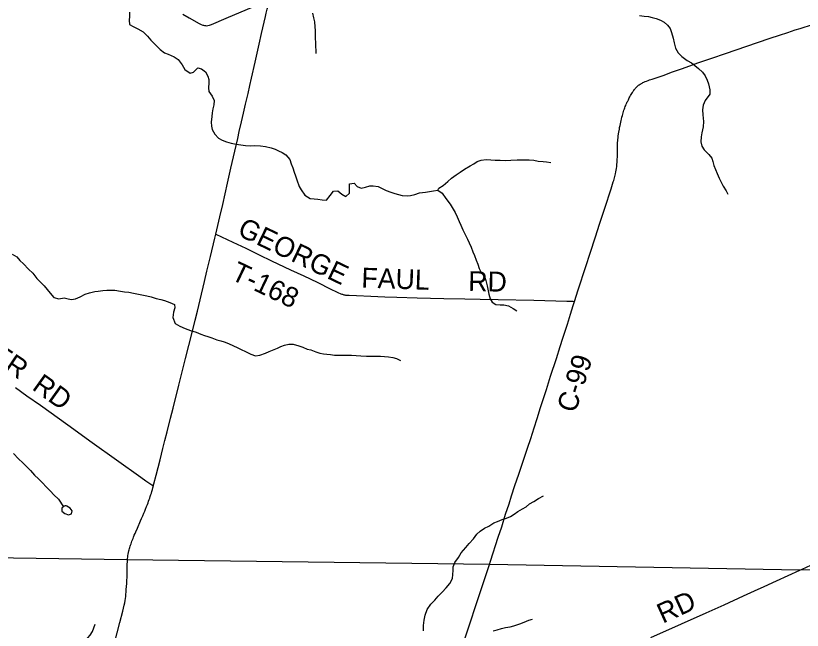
# Model space of a CAD drawing. Extents: x 1451455 to 1749751, y 218250 to 574981.
# Drawn here: x 1591490 to 1603311, y 349860 to 359101 of the extents above; entities that cross this region are included whole.
import ezdxf

# ---------------------------------------------------------------- set-up
doc = ezdxf.new("R2010")
doc.units = 0
for name, color, linetype in [('GM_X_County_Road', 7, 'Continuous'), ('GM_X_County_Road_Text', 7, 'Continuous'), ('GM_X_Minor_Lake', 7, 'Continuous'), ('GM_X_Minor_River', 7, 'Continuous'), ('GM_X_Township', 7, 'Continuous'), ('GM_X_Township_Road', 7, 'Continuous'), ('GM_X_Township_Road_Text', 7, 'Continuous')]:
    doc.layers.add(name, color=color, linetype=linetype)

msp = doc.modelspace()

# ---------------------------------------------------------------- linework, layer by layer
at = {"layer": 'GM_X_County_Road'}
for points in [[(1594497, 355817), (1594558, 356075), (1594601, 356264), (1594673, 356584), (1594724, 356808), (1594782, 357064), (1594826, 357255), (1594850, 357361), (1594884, 357505), (1594913, 357636), (1594945, 357773), (1594981, 357930), (1595009, 358052), (1595034, 358163), (1595087, 358404), (1595148, 358675), (1595186, 358836), (1595245, 359091), (1595256, 359140), (1595271, 359200), (1595292, 359275), (1595303, 359314)], [(1599889, 354806), (1599944, 354979), (1600056, 355329), (1600121, 355532), (1600201, 355779), (1600262, 355969), (1600342, 356209), (1600437, 356499), (1600471, 356602), (1600477, 356622), (1600484, 356646), (1600494, 356685), (1600503, 356722), (1600509, 356755), (1600518, 356806), (1600522, 356835), (1600526, 356867), (1600528, 356895), (1600529, 356926), (1600532, 356995), (1600533, 357073), (1600534, 357139), (1600536, 357195), (1600538, 357222), (1600540, 357241), (1600542, 357265), (1600546, 357292), (1600551, 357323), (1600555, 357351), (1600563, 357397), (1600566, 357419), (1600573, 357449), (1600579, 357475), (1600584, 357500), (1600589, 357524), (1600595, 357548), (1600601, 357574), (1600608, 357599), (1600614, 357622), (1600619, 357642), (1600625, 357662), (1600631, 357680), (1600637, 357700), (1600643, 357718), (1600651, 357738), (1600657, 357753), (1600665, 357771), (1600673, 357790), (1600680, 357805), (1600687, 357819), (1600697, 357839), (1600704, 357853), (1600711, 357866), (1600721, 357883), (1600731, 357903), (1600740, 357917), (1600747, 357932), (1600757, 357947), (1600770, 357965), (1600779, 357979), (1600786, 357990), (1600793, 357999), (1600800, 358008), (1600807, 358016), (1600815, 358024), (1600823, 358032), (1600832, 358041), (1600840, 358048), (1600850, 358055), (1600861, 358064), (1600872, 358071), (1600882, 358077), (1600893, 358084), (1600903, 358089), (1600916, 358096), (1600931, 358102), (1600950, 358110), (1600971, 358118), (1600994, 358127), (1601017, 358135), (1601035, 358141), (1601055, 358147), (1601218, 358204), (1601362, 358256), (1601496, 358302), (1601619, 358347), (1601743, 358392), (1601831, 358422), (1601953, 358465), (1602155, 358535), (1602318, 358590), (1602638, 358698), (1602829, 358762), (1602970, 358809), (1603093, 358850), (1603203, 358887), (1603279, 358911), (1603464, 358970)], [(1593558, 352029), (1593567, 352060), (1593601, 352193), (1593660, 352425), (1593702, 352593), (1593733, 352714), (1593766, 352845), (1593818, 353048), (1593854, 353198), (1593943, 353548), (1594042, 353946), (1594142, 354340), (1594188, 354521), (1594221, 354658), (1594263, 354830), (1594328, 355105), (1594364, 355261), (1594419, 355482), (1594483, 355759), (1594497, 355817)], [(1598608, 350849), (1598625, 350902), (1598739, 351259), (1598793, 351418), (1598853, 351604), (1598905, 351764), (1598943, 351882), (1598993, 352035), (1599052, 352210), (1599181, 352598), (1599229, 352743), (1599281, 352904), (1599327, 353046), (1599379, 353210), (1599465, 353482), (1599528, 353679), (1599615, 353948), (1599670, 354125), (1599712, 354253), (1599780, 354465), (1599828, 354616), (1599869, 354742), (1599889, 354806)], [(1591488, 353510), (1591659, 353388), (1591862, 353243), (1592273, 352949), (1592641, 352685), (1593006, 352424), (1593372, 352163), (1593446, 352109), (1593549, 352036), (1593558, 352029)], [(1593169, 350904), (1593170, 350916), (1593171, 350940), (1593174, 350962), (1593177, 350986), (1593181, 351007), (1593186, 351030), (1593190, 351053), (1593195, 351071), (1593200, 351090), (1593206, 351106), (1593212, 351124), (1593217, 351142), (1593223, 351159), (1593230, 351179), (1593237, 351198), (1593244, 351219), (1593253, 351242), (1593260, 351262), (1593272, 351292), (1593284, 351318), (1593294, 351342), (1593319, 351397), (1593366, 351505), (1593381, 351539), (1593398, 351579), (1593415, 351619), (1593428, 351651), (1593441, 351682), (1593456, 351720), (1593468, 351750), (1593478, 351776), (1593486, 351800), (1593496, 351825), (1593504, 351847), (1593512, 351871), (1593521, 351901), (1593528, 351922), (1593536, 351946), (1593544, 351976), (1593551, 352001), (1593556, 352019), (1593558, 352029)], [(1592839, 349156), (1592974, 349668), (1593056, 349976), (1593099, 350148), (1593121, 350240), (1593128, 350275), (1593133, 350308), (1593138, 350339), (1593143, 350369), (1593146, 350401), (1593150, 350431), (1593152, 350467), (1593157, 350522), (1593159, 350560), (1593162, 350607), (1593164, 350660), (1593166, 350728), (1593166, 350776), (1593167, 350820), (1593167, 350860), (1593168, 350886), (1593169, 350904)], [(1597929, 348811), (1597957, 348891), (1597991, 348987), (1598100, 349311), (1598140, 349432), (1598204, 349621), (1598266, 349808), (1598330, 350002), (1598397, 350204), (1598531, 350607), (1598608, 350849)]]:
    msp.add_lwpolyline(points, dxfattribs=at)
at = {"layer": 'GM_X_Minor_Lake'}
for points in [[(1592217, 351725), (1592182, 351699), (1592182, 351651), (1592227, 351616), (1592281, 351595), (1592327, 351613), (1592336, 351657), (1592310, 351697), (1592259, 351728)], [(1592259, 351728), (1592246, 351733), (1592235, 351733), (1592217, 351725)]]:
    msp.add_lwpolyline(points, dxfattribs=at)
at = {"layer": 'GM_X_Minor_River'}
for points in [[(1593200, 359157), (1593199, 359091), (1593194, 359033), (1593199, 358971), (1593253, 358938), (1593324, 358906), (1593403, 358857), (1593472, 358794), (1593521, 358735), (1593594, 358659), (1593661, 358592), (1593728, 358545), (1593781, 358524), (1593871, 358485), (1593930, 358441), (1593989, 358364), (1594033, 358291), (1594112, 358238), (1594162, 358251), (1594227, 358320), (1594281, 358305), (1594342, 358256), (1594377, 358194), (1594392, 358143), (1594394, 358091), (1594389, 358017), (1594394, 357961), (1594443, 357892), (1594470, 357827), (1594467, 357761), (1594454, 357699), (1594443, 357641), (1594436, 357585), (1594429, 357503), (1594430, 357439), (1594443, 357389), (1594480, 357318), (1594535, 357259), (1594593, 357232), (1594660, 357205), (1594726, 357184), (1594803, 357168), (1594873, 357159), (1594943, 357152), (1595011, 357145), (1595072, 357148), (1595170, 357146), (1595246, 357133), (1595331, 357115), (1595387, 357095), (1595438, 357072), (1595494, 357043), (1595549, 357010), (1595608, 356937), (1595629, 356872), (1595652, 356812), (1595673, 356751), (1595694, 356695), (1595713, 356632), (1595748, 356535), (1595781, 356481), (1595836, 356404), (1595917, 356352)], [(1595948, 359141), (1595967, 359068), (1595978, 359008), (1595987, 358934)], [(1600862, 359106), (1600933, 359097), (1601001, 359088), (1601053, 359073), (1601113, 359062), (1601182, 359037), (1601234, 359006), (1601287, 358958), (1601324, 358907), (1601347, 358848), (1601372, 358766), (1601387, 358692), (1601404, 358615), (1601447, 358542), (1601500, 358486), (1601581, 358430), (1601647, 358393), (1601698, 358354), (1601751, 358310)], [(1595987, 358934), (1595988, 358878), (1595988, 358828), (1595991, 358759), (1595994, 358699), (1595997, 358635), (1595998, 358585), (1596002, 358533)], [(1601751, 358310), (1601812, 358253), (1601850, 358198), (1601881, 358133), (1601902, 358079), (1601921, 357988), (1601920, 357920), (1601850, 357829), (1601823, 357758), (1601812, 357686), (1601815, 357613), (1601823, 357559), (1601826, 357509), (1601821, 357433), (1601802, 357339), (1601789, 357281), (1601786, 357207), (1601803, 357139), (1601836, 357086), (1601905, 357017), (1601952, 356958), (1601967, 356908), (1601983, 356848), (1602004, 356791), (1602033, 356729), (1602064, 356658), (1602087, 356608), (1602124, 356539), (1602169, 356466), (1602192, 356416)], [(1597832, 356477), (1597847, 356509), (1597915, 356550), (1597984, 356607), (1598038, 356658), (1598109, 356709), (1598169, 356750), (1598236, 356793), (1598318, 356842), (1598375, 356875), (1598425, 356908), (1598487, 356929), (1598561, 356938), (1598631, 356935), (1598693, 356930), (1598769, 356927), (1598854, 356926), (1598932, 356928), (1599024, 356935), (1599076, 356934), (1599130, 356935), (1599208, 356934), (1599276, 356929), (1599343, 356916), (1599415, 356909), (1599469, 356904), (1599531, 356895)], [(1595917, 356352), (1595975, 356349), (1596031, 356342), (1596094, 356333), (1596158, 356330), (1596217, 356399), (1596266, 356465), (1596330, 356470), (1596391, 356419), (1596452, 356384), (1596505, 356433), (1596508, 356499), (1596505, 356575), (1596575, 356584), (1596620, 356533), (1596681, 356506), (1596745, 356523), (1596811, 356542), (1596863, 356543), (1596935, 356534), (1596998, 356503), (1597056, 356474), (1597127, 356447), (1597187, 356428), (1597243, 356413), (1597296, 356400), (1597372, 356395), (1597424, 356400), (1597486, 356415), (1597558, 356436), (1597648, 356450), (1597710, 356457), (1597766, 356470), (1597834, 356477), (1597900, 356434), (1597956, 356355), (1598019, 356270), (1598064, 356191), (1598093, 356141), (1598122, 356078), (1598153, 356009), (1598180, 355951), (1598209, 355884), (1598246, 355810), (1598277, 355741), (1598306, 355686), (1598335, 355620), (1598362, 355553), (1598385, 355495), (1598412, 355428), (1598434, 355368), (1598453, 355301), (1598490, 355231), (1598533, 355178), (1598554, 355122), (1598575, 355039), (1598590, 354965), (1598599, 354915), (1598620, 354844), (1598649, 354794), (1598705, 354761), (1598772, 354756), (1598826, 354755), (1598896, 354738), (1598965, 354698), (1599021, 354664)], [(1591437, 355517), (1591505, 355474), (1591554, 355419), (1591605, 355370), (1591684, 355289), (1591747, 355230), (1591809, 355151), (1591856, 355098), (1591919, 355039), (1591961, 354984), (1592008, 354929), (1592061, 354864), (1592140, 354845), (1592218, 354858), (1592278, 354843), (1592330, 354832), (1592390, 354843), (1592460, 354872), (1592534, 354915), (1592599, 354936), (1592679, 354955), (1592731, 354962), (1592801, 354969), (1592857, 354974), (1592912, 354975), (1592980, 354974), (1593066, 354962), (1593126, 354951), (1593191, 354944), (1593261, 354929), (1593337, 354914), (1593408, 354899), (1593460, 354888), (1593524, 354875), (1593603, 354851), (1593669, 354836)], [(1593669, 354836), (1593728, 354817), (1593808, 354790), (1593877, 354759), (1593881, 354709), (1593862, 354645), (1593851, 354565), (1593885, 354474), (1593954, 354431), (1594034, 354398), (1594117, 354368), (1594201, 354345), (1594270, 354314), (1594326, 354293), (1594379, 354276), (1594435, 354259), (1594510, 354229), (1594572, 354214), (1594625, 354196), (1594689, 354172), (1594762, 354139), (1594816, 354114), (1594867, 354085), (1594951, 354048), (1595024, 354011), (1595095, 353989), (1595159, 353998), (1595246, 354029), (1595300, 354054), (1595372, 354081), (1595424, 354102), (1595475, 354126), (1595531, 354147), (1595593, 354164), (1595659, 354163), (1595744, 354137), (1595804, 354116), (1595871, 354089), (1595927, 354076), (1595998, 354047), (1596060, 354026), (1596114, 354017), (1596165, 354010), (1596219, 354005), (1596279, 353996), (1596337, 353999), (1596391, 353998), (1596457, 353999), (1596536, 353996), (1596606, 353993), (1596678, 353988), (1596764, 353982), (1596831, 353983), (1596895, 353980), (1596973, 353981), (1597033, 353976), (1597091, 353973), (1597155, 353964), (1597214, 353945), (1597274, 353918)], [(1591458, 352518), (1591534, 352437), (1591598, 352380), (1591710, 352264), (1591770, 352193), (1591830, 352138), (1591881, 352089), (1591957, 352005), (1592011, 351952), (1592064, 351897), (1592131, 351832), (1592206, 351716)], [(1597616, 349854), (1597619, 349932), (1597626, 350010), (1597641, 350090), (1597674, 350172), (1597729, 350251), (1597788, 350312), (1597841, 350371), (1597897, 350433), (1597960, 350500), (1598015, 350563), (1598052, 350637), (1598057, 350697), (1598062, 350759), (1598066, 350813), (1598089, 350880), (1598146, 350956), (1598185, 351023), (1598256, 351106), (1598303, 351165), (1598370, 351233), (1598421, 351306), (1598471, 351353), (1598536, 351394), (1598598, 351427), (1598675, 351478), (1598731, 351497), (1598801, 351528), (1598867, 351545), (1598928, 351572), (1598980, 351608), (1599036, 351645), (1599107, 351686), (1599159, 351719), (1599212, 351760), (1599274, 351795), (1599347, 351840), (1599423, 351881)], [(1598666, 349852), (1598726, 349867), (1598792, 349886), (1598852, 349901), (1598922, 349914), (1598978, 349929), (1599067, 349958), (1599129, 349981), (1599201, 350010), (1599255, 350025)], [(1591972, 348892), (1592036, 348951), (1592115, 349000), (1592196, 349069), (1592247, 349128), (1592276, 349224), (1592287, 349284), (1592296, 349356), (1592307, 349418), (1592324, 349480), (1592357, 349554), (1592425, 349611), (1592476, 349648), (1592539, 349705), (1592610, 349788), (1592643, 349844), (1592663, 349898), (1592682, 349951)]]:
    msp.add_lwpolyline(points, dxfattribs=at)
at = {"layer": 'GM_X_Township'}
for points in [[(1589266, 374523), (1593113, 374425), (1593734, 374365), (1594394, 374306), (1596599, 374241), (1603265, 374179), (1604029, 374172), (1606320, 374160), (1606212, 372064), (1606046, 366486), (1605937, 363445), (1605827, 360380), (1605661, 355725), (1605575, 354213), (1605521, 351809), (1605455, 350781), (1603272, 350763), (1598608, 350849), (1593160, 350921), (1589064, 350981)], [(1605120, 345606), (1605455, 350781), (1603272, 350763), (1598608, 350849), (1593160, 350921), (1589064, 350981), (1586389, 351019), (1579334, 351137), (1578283, 351155), (1577479, 348702)]]:
    msp.add_lwpolyline(points, dxfattribs=at)
at = {"layer": 'GM_X_Township_Road'}
for points in [[(1593999, 359127), (1594097, 359072), (1594248, 358986), (1594279, 358970), (1594300, 358961), (1594313, 358957), (1594325, 358954), (1594344, 358952), (1594356, 358951), (1594375, 358953), (1594400, 358958), (1594433, 358971), (1594654, 359065), (1595068, 359239)], [(1594497, 355817), (1594582, 355778), (1594754, 355696), (1594948, 355604), (1595149, 355508), (1595336, 355418), (1595621, 355282), (1595818, 355189), (1596018, 355093), (1596228, 354990), (1596310, 354950), (1596343, 354935), (1596365, 354926), (1596376, 354921), (1596389, 354916), (1596400, 354912), (1596411, 354909), (1596422, 354906), (1596435, 354903), (1596448, 354901), (1596464, 354900), (1596481, 354898), (1596501, 354897), (1596609, 354894), (1596826, 354885), (1597037, 354876), (1597218, 354869), (1597524, 354860), (1597925, 354851), (1598240, 354844), (1598470, 354838), (1598738, 354835), (1599274, 354822), (1599772, 354810), (1599869, 354807), (1599889, 354806)], [(1603272, 350763), (1603310, 350780), (1603568, 350901), (1603930, 351069), (1604162, 351177), (1604269, 351226), (1604298, 351239)], [(1601033, 349750), (1601498, 349956), (1601866, 350123), (1602135, 350245), (1602425, 350376), (1602592, 350453), (1602740, 350520), (1602923, 350605), (1603272, 350763)]]:
    msp.add_lwpolyline(points, dxfattribs=at)

# ---------------------------------------------------------------- texts
at = {"layer": 'GM_X_County_Road_Text'}
for s, rotation, p in [('CORNER', 325.8098, (1590106, 354599)), ('C-99', 72.6527, (1599902, 353117)), ('RD', 324.4047, (1591721, 353491))]:
    msp.add_text(s, height=300, rotation=rotation, dxfattribs=at).set_placement(p)
at = {"layer": 'GM_X_Township_Road_Text'}
for s, rotation, p in [('GEORGE', 334.3402, (1594805, 355808)), ('T-168', 334.4384, (1594705, 355145)), ('FAUL', 358.0229, (1596681, 355014)), ('RD', 359.0091, (1598289, 354961)), ('RD', 24.4041, (1601214, 349957))]:
    msp.add_text(s, height=300, rotation=rotation, dxfattribs=at).set_placement(p)

doc.saveas('drawing.dxf')
